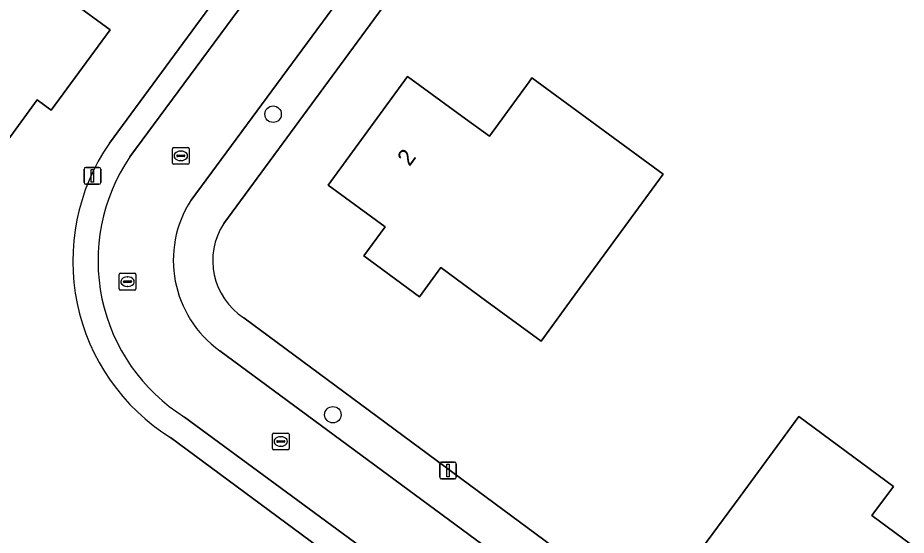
# Model space of a CAD drawing. Extents: x 163426 to 164192, y 380329 to 381641.
# Drawn here: x 163847.7 to 163900.5, y 381468.3 to 381499 of the extents above; entities that cross this region are included whole.
import ezdxf

# ---------------------------------------------------------------- set-up
doc = ezdxf.new("R2010")
doc.units = 0
for name, color, linetype in [('IMGEO_Boom', 7, 'Continuous'), ('IMGEO_Erf', 7, 'Continuous'), ('IMGEO_Kolk', 7, 'Continuous'), ('IMGEO_Lichtmast', 7, 'Continuous'), ('IMGEO_Pand', 7, 'Continuous'), ('IMGEO_Pand_nummerreeks', 7, 'Continuous'), ('IMGEO_Rijbaan_lokaal_open', 7, 'Continuous'), ('IMGEO_Rioolput', 7, 'Continuous'), ('IMGEO_Voetpad_open', 7, 'Continuous')]:
    doc.layers.add(name, color=color, linetype=linetype)

msp = doc.modelspace()

# ---------------------------------------------------------------- linework, layer by layer
at = {"layer": 'IMGEO_Boom'}
for centre in [(163862.867, 381493.315), (163866.424, 381475.447)]:
    msp.add_circle(centre, 0.489, dxfattribs=at)
at = {"layer": 'IMGEO_Erf'}
for points in [[(163853.125, 381491.594), (163859.32, 381500), (163894.099, 381547.191)], [(163896.233, 381536.108), (163869.633, 381500), (163859.926, 381486.823)], [(163861.127, 381481.2), (163910.346, 381444.828)], [(163901.011, 381459.426), (163896.777, 381462.53), (163898.065, 381464.264), (163895.897, 381465.874), (163893.327, 381462.414), (163887.695, 381466.561), (163890.658, 381470.59), (163894.148, 381475.336), (163899.781, 381471.185), (163898.508, 381469.457), (163904.896, 381464.749)], [(163867.515, 381466.148), (163856.769, 381474.087)]]:
    msp.add_lwpolyline(points, dxfattribs=at)
for points in [[(163840.559, 381501.215), (163838.613, 381502.64), (163838.821, 381502.925), (163841.407, 381506.456), (163844.537, 381504.165), (163844.768, 381504.479), (163849.138, 381501.28), (163850.887, 381500), (163853.173, 381498.327), (163849.649, 381493.564), (163848.827, 381494.174), (163843.461, 381486.835), (163839.432, 381489.796), (163835.871, 381492.414), (163832.768, 381494.662), (163835.495, 381498.386), (163837.444, 381496.96)], [(163883.361, 381486.044), (163881.148, 381483.02), (163878.811, 381479.828), (163875.586, 381482.188), (163872.845, 381484.194), (163871.576, 381482.461), (163868.27, 381484.885), (163869.535, 381486.618), (163866.141, 381489.096), (163870.861, 381495.554), (163874.319, 381493.038), (163875.746, 381491.999), (163878.105, 381495.239), (163878.273, 381495.47), (163886.078, 381489.756)]]:
    msp.add_lwpolyline(points, close=True, dxfattribs=at)
for centre, radius, start, end in [((163863.308, 381484.581), 12.364, 145.4433, 238.0726), ((163863.352, 381484.615), 4.076, 147.2005, 236.9125)]:
    msp.add_arc(centre, radius, start, end, dxfattribs=at)
at = {"layer": 'IMGEO_Kolk'}
for p, q in [((163856.949, 381491.339), (163857.801, 381491.339)), ((163856.874, 381490.413), (163856.874, 381491.265)), ((163857.133, 381490.833), (163857.133, 381490.845)), ((163857.571, 381490.796), (163857.173, 381490.796)), ((163857.176, 381490.882), (163857.574, 381490.882)), ((163857.362, 381491.119), (163857.387, 381491.119)), ((163857.617, 381490.845), (163857.617, 381490.833)), ((163857.875, 381491.265), (163857.875, 381490.413)), ((163857.801, 381490.339), (163856.949, 381490.339)), ((163857.385, 381490.559), (163857.36, 381490.559)), ((163862.899, 381474.356), (163863.751, 381474.356)), ((163862.824, 381473.43), (163862.824, 381474.282)), ((163863.083, 381473.85), (163863.083, 381473.862)), ((163863.126, 381473.899), (163863.524, 381473.899)), ((163863.312, 381474.136), (163863.337, 381474.136)), ((163863.567, 381473.862), (163863.567, 381473.85)), ((163863.825, 381474.282), (163863.825, 381473.43)), ((163863.751, 381473.356), (163862.899, 381473.356)), ((163863.521, 381473.813), (163863.123, 381473.813)), ((163863.335, 381473.576), (163863.31, 381473.576))]:
    msp.add_line(p, q, dxfattribs=at)
for points in [[(163856.949, 381491.339), (163857.801, 381491.339)], [(163856.874, 381490.413), (163856.874, 381491.265)], [(163857.875, 381491.265), (163857.875, 381490.413)], [(163857.801, 381490.339), (163856.949, 381490.339)], [(163862.899, 381474.356), (163863.751, 381474.356)], [(163862.824, 381473.43), (163862.824, 381474.282)], [(163863.825, 381474.282), (163863.825, 381473.43)], [(163863.751, 381473.356), (163862.899, 381473.356)]]:
    msp.add_lwpolyline(points, dxfattribs=at)
for centre, radius, start, end in [((163856.951, 381491.263), 0.0765, 91.552, 178.448), ((163856.951, 381491.263), 0.0765, 91.552, 178.448), ((163857.799, 381491.263), 0.0765, 1.552, 88.448), ((163857.799, 381491.263), 0.0765, 1.552, 88.448), ((163857.173, 381490.842), 0.0403, 85.8775, 175.7526), ((163857.17, 381490.832), 0.0366, 178.938, 274.7102), ((163857.574, 381490.839), 0.043, 264.8664, 352.4533), ((163857.578, 381490.844), 0.0386, 1.7309, 96.639), ((163856.951, 381490.415), 0.0765, 181.552, 268.448), ((163856.951, 381490.415), 0.0765, 181.552, 268.448), ((163857.799, 381490.415), 0.0765, 271.552, 358.448), ((163857.799, 381490.415), 0.0765, 271.552, 358.448), ((163862.901, 381474.28), 0.0765, 91.552, 178.448), ((163862.901, 381474.28), 0.0765, 91.552, 178.448), ((163863.749, 381474.28), 0.0765, 1.552, 88.448), ((163863.749, 381474.28), 0.0765, 1.552, 88.448), ((163863.123, 381473.859), 0.0403, 85.8775, 175.7526), ((163863.12, 381473.849), 0.0366, 178.938, 274.7102), ((163863.524, 381473.856), 0.043, 264.8664, 352.4533), ((163863.528, 381473.861), 0.0386, 1.7309, 96.639), ((163862.901, 381473.432), 0.0765, 181.552, 268.448), ((163862.901, 381473.432), 0.0765, 181.552, 268.448), ((163863.749, 381473.432), 0.0765, 271.552, 358.448), ((163863.749, 381473.432), 0.0765, 271.552, 358.448)]:
    msp.add_arc(centre, radius, start, end, dxfattribs=at)
for centre, major_axis, ratio, start_param, end_param in [((163857.361, 381490.839), (-0.387, 0.002), 0.722429, 4.712389, 7.853982), ((163857.386, 381490.839), (-0.39, 0.002), 0.717154, 1.570796, 4.712389), ((163863.311, 381473.856), (-0.387, 0.002), 0.722429, 4.712389, 7.853982), ((163863.336, 381473.856), (-0.39, 0.002), 0.717154, 1.570796, 4.712389)]:
    msp.add_ellipse(centre, major_axis=major_axis, ratio=ratio, start_param=start_param, end_param=end_param, dxfattribs=at)
at = {"layer": 'IMGEO_Lichtmast'}
for p, q in [((163851.615, 381489.251), (163851.615, 381490.051)), ((163851.615, 381490.051), (163851.615, 381489.251)), ((163851.715, 381490.151), (163852.505, 381490.151)), ((163852.505, 381490.151), (163851.715, 381490.151)), ((163852.605, 381490.051), (163852.605, 381489.251)), ((163852.605, 381489.251), (163852.605, 381490.051)), ((163852.505, 381489.151), (163851.715, 381489.151)), ((163851.715, 381489.151), (163852.505, 381489.151)), ((163872.78, 381471.727), (163872.78, 381472.527)), ((163872.78, 381472.527), (163872.78, 381471.727)), ((163872.88, 381472.627), (163873.67, 381472.627)), ((163873.67, 381472.627), (163872.88, 381472.627)), ((163873.77, 381472.527), (163873.77, 381471.727)), ((163873.77, 381471.727), (163873.77, 381472.527)), ((163873.67, 381471.627), (163872.88, 381471.627)), ((163872.88, 381471.627), (163873.67, 381471.627))]:
    msp.add_line(p, q, dxfattribs=at)
for points in [[(163852.035, 381490.026), (163852.185, 381490.026), (163852.185, 381489.276), (163852.035, 381489.276), (163852.035, 381490.026)], [(163873.2, 381472.502), (163873.35, 381472.502), (163873.35, 381471.752), (163873.2, 381471.752), (163873.2, 381472.502)]]:
    msp.add_lwpolyline(points, dxfattribs=at)
for centre, start, end in [((163851.715, 381490.051), 90, 180), ((163851.715, 381490.051), 90, 180), ((163852.505, 381490.051), 0, 90), ((163852.505, 381490.051), 360, 90), ((163851.715, 381489.251), 180, 270), ((163851.715, 381489.251), 180, 270), ((163852.505, 381489.251), 270, 0), ((163852.505, 381489.251), 270, 0), ((163872.88, 381472.527), 90, 180), ((163872.88, 381472.527), 90, 180), ((163873.67, 381472.527), 0, 90), ((163873.67, 381472.527), 360, 90), ((163872.88, 381471.727), 180, 270), ((163872.88, 381471.727), 180, 270), ((163873.67, 381471.727), 270, 0), ((163873.67, 381471.727), 270, 0)]:
    msp.add_arc(centre, 0.1, start, end, dxfattribs=at)
at = {"layer": 'IMGEO_Pand'}
for points in [[(163853.173, 381498.327), (163850.887, 381500), (163849.138, 381501.28), (163844.768, 381504.479), (163844.537, 381504.165), (163841.407, 381506.456), (163838.821, 381502.925), (163838.613, 381502.64), (163840.559, 381501.215), (163837.444, 381496.96), (163835.495, 381498.386), (163832.768, 381494.662), (163835.871, 381492.414), (163839.432, 381489.796), (163843.461, 381486.835), (163848.827, 381494.174), (163849.649, 381493.564)], [(163886.078, 381489.756), (163878.273, 381495.47), (163878.105, 381495.239), (163875.746, 381491.999), (163874.319, 381493.038), (163870.861, 381495.554), (163866.141, 381489.096), (163869.535, 381486.618), (163868.27, 381484.885), (163871.576, 381482.461), (163872.845, 381484.194), (163875.586, 381482.188), (163878.811, 381479.828), (163881.148, 381483.02), (163883.361, 381486.044)], [(163901.011, 381459.426), (163902.545, 381461.527), (163904.478, 381464.177), (163904.896, 381464.749), (163898.508, 381469.457), (163899.781, 381471.185), (163894.148, 381475.336), (163890.658, 381470.59), (163887.695, 381466.561), (163893.327, 381462.414), (163895.897, 381465.874), (163898.065, 381464.264), (163896.777, 381462.53)]]:
    msp.add_lwpolyline(points, close=True, dxfattribs=at)
at = {"layer": 'IMGEO_Rijbaan_lokaal_open'}
for points in [[(163890.772, 381540.06), (163861.162, 381500), (163854.341, 381490.772)], [(163857.987, 381488.213), (163866.707, 381500), (163894.412, 381537.451)], [(163908.991, 381442.925), (163859.705, 381479.249)], [(163857.603, 381475.306), (163868.387, 381467.381)]]:
    msp.add_lwpolyline(points, dxfattribs=at)
for centre, radius, start, end in [((163863.415, 381484.609), 10.969, 145.8151, 238.0048), ((163863.53, 381484.629), 6.601, 147.1092, 234.5898)]:
    msp.add_arc(centre, radius, start, end, dxfattribs=at)
at = {"layer": 'IMGEO_Rioolput'}
for p, q in [((163853.702, 381482.932), (163853.702, 381483.784)), ((163853.777, 381483.858), (163854.629, 381483.858)), ((163853.961, 381483.352), (163853.961, 381483.364)), ((163854.004, 381483.401), (163854.402, 381483.401)), ((163854.19, 381483.638), (163854.215, 381483.638)), ((163854.445, 381483.364), (163854.445, 381483.352)), ((163854.703, 381483.784), (163854.703, 381482.932)), ((163854.629, 381482.858), (163853.777, 381482.858)), ((163854.399, 381483.315), (163854.001, 381483.315)), ((163854.213, 381483.078), (163854.188, 381483.078))]:
    msp.add_line(p, q, dxfattribs=at)
for points in [[(163853.702, 381482.932), (163853.702, 381483.784)], [(163853.777, 381483.858), (163854.629, 381483.858)], [(163854.703, 381483.784), (163854.703, 381482.932)], [(163854.629, 381482.858), (163853.777, 381482.858)]]:
    msp.add_lwpolyline(points, dxfattribs=at)
for centre, radius, start, end in [((163853.779, 381483.782), 0.0765, 91.552, 178.448), ((163853.779, 381483.782), 0.0765, 91.552, 178.448), ((163854.001, 381483.361), 0.0403, 85.8775, 175.7526), ((163853.998, 381483.351), 0.0366, 178.938, 274.7102), ((163854.402, 381483.358), 0.043, 264.8664, 352.4533), ((163854.406, 381483.363), 0.0386, 1.7309, 96.639), ((163854.627, 381483.782), 0.0765, 1.552, 88.448), ((163854.627, 381483.782), 0.0765, 1.552, 88.448), ((163853.779, 381482.934), 0.0765, 181.552, 268.448), ((163853.779, 381482.934), 0.0765, 181.552, 268.448), ((163854.627, 381482.934), 0.0765, 271.552, 358.448), ((163854.627, 381482.934), 0.0765, 271.552, 358.448)]:
    msp.add_arc(centre, radius, start, end, dxfattribs=at)
for centre, major_axis, ratio, start_param, end_param in [((163854.189, 381483.358), (-0.387, 0.002), 0.722429, 4.712389, 7.853982), ((163854.214, 381483.358), (-0.39, 0.002), 0.717154, 1.570796, 4.712389)]:
    msp.add_ellipse(centre, major_axis=major_axis, ratio=ratio, start_param=start_param, end_param=end_param, dxfattribs=at)
at = {"layer": 'IMGEO_Voetpad_open'}
for points in [[(163854.341, 381490.772), (163861.162, 381500), (163890.772, 381540.06)], [(163894.412, 381537.451), (163866.707, 381500), (163857.987, 381488.213)], [(163859.926, 381486.823), (163869.633, 381500), (163896.233, 381536.108)], [(163859.32, 381500), (163853.125, 381491.594)], [(163910.346, 381444.828), (163861.127, 381481.2)], [(163859.705, 381479.249), (163908.991, 381442.925)], [(163868.387, 381467.381), (163857.603, 381475.306)], [(163856.769, 381474.087), (163867.515, 381466.148)]]:
    msp.add_lwpolyline(points, dxfattribs=at)
for centre, radius, start, end in [((163863.308, 381484.581), 12.364, 145.4433, 238.0726), ((163863.415, 381484.609), 10.969, 145.8151, 238.0048), ((163863.53, 381484.629), 6.601, 147.1092, 234.5898), ((163863.352, 381484.615), 4.076, 147.2005, 236.9125)]:
    msp.add_arc(centre, radius, start, end, dxfattribs=at)

# ---------------------------------------------------------------- texts
at = {"layer": 'IMGEO_Pand_nummerreeks'}
msp.add_text('2', height=1, rotation=53.8351, dxfattribs=at).set_placement((163870.986, 381490.166))

doc.saveas('drawing.dxf')
